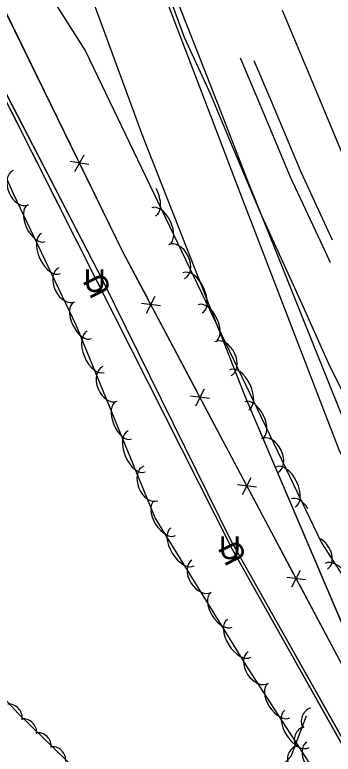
# Model space of a CAD drawing. Extents: x 954793 to 988390, y 1867850 to 1924428.
# Drawn here: x 960117.4 to 960201.5, y 1909797.5 to 1909992.9 of the extents above; entities that cross this region are included whole.
import ezdxf

# ---------------------------------------------------------------- set-up
doc = ezdxf.new("R2010")
doc.units = 0
for name, color, linetype in [('Default', 7, 'Continuous'), ('S_DITCHLINE', 7, 'Continuous'), ('S_EDGE_PAVEMENT', 7, 'Continuous'), ('S_FENCE', 7, 'Continuous'), ('S_FIBER_OPTIC_CABLE', 7, 'Continuous'), ('S_MSC_PT_SYM', 7, 'Continuous'), ('S_PAVEMENT_CROWN', 7, 'Continuous'), ('S_SHOULDER', 7, 'Continuous'), ('S_STREAM', 7, 'Continuous'), ('S_TREE', 7, 'Continuous'), ('S_UNDERGROUND_CABLE', 7, 'Continuous'), ('S_UTL_PT_SYM', 7, 'Continuous'), ('S_WATER_UTILITIES', 7, 'Continuous')]:
    doc.layers.add(name, color=color, linetype=linetype)

msp = doc.modelspace()

# ---------------------------------------------------------------- linework, layer by layer
at = {"layer": 'S_DITCHLINE'}
for points in [[(960288.89, 1909735.27), (960272.05, 1909751.24), (960255.2, 1909767.22), (960247.06, 1909788.23), (960238.92, 1909809.24), (960229.98, 1909826.34), (960221.03, 1909843.44), (960212.08, 1909860.53), (960203.14, 1909877.63), (960196.36, 1909895.26), (960189.58, 1909912.88), (960182.79, 1909930.51), (960176.01, 1909948.14), (960169.11, 1909966.22), (960162.2, 1909984.3), (960155.29, 1910002.37), (960148.38, 1910020.45), (960143.56, 1910034.82), (960138.73, 1910049.2), (960133.9, 1910063.57), (960129.08, 1910077.94)], [(960240.47, 1909810.75), (960232.06, 1909827.91), (960223.65, 1909845.08), (960215.25, 1909862.24), (960206.84, 1909879.4), (960199.8, 1909896.97), (960192.76, 1909914.53), (960185.73, 1909932.1), (960178.69, 1909949.67), (960171.66, 1909967.6), (960164.63, 1909985.52), (960157.6, 1910003.45), (960150.58, 1910021.38), (960145.77, 1910035.73), (960140.96, 1910050.08), (960136.15, 1910064.42), (960131.34, 1910078.77)]]:
    msp.add_lwpolyline(points, dxfattribs=at)
at = {"layer": 'S_EDGE_PAVEMENT'}
msp.add_lwpolyline([(960201.24, 1909933.37), (960193, 1909951.28), (960184.96, 1909970.37), (960180.61, 1909980.68)], dxfattribs=at)
at = {"layer": 'S_FENCE'}
for p, q in [((960146.01, 1909930.11), (960107.7, 1910008.41)), ((960133.26, 1909951.51), (960135.68, 1909955.88)), ((960136.94, 1909953.31), (960132, 1909954.08)), ((960178.58, 1909868.59), (960146.01, 1909930.11)), ((960152.19, 1909914.05), (960154.47, 1909918.5)), ((960155.81, 1909915.96), (960150.85, 1909916.58)), ((960165.15, 1909889.57), (960167.43, 1909894.03)), ((960168.77, 1909891.49), (960163.81, 1909892.11)), ((960177.55, 1909866.17), (960179.82, 1909870.62)), ((960181.17, 1909868.09), (960176.2, 1909868.7)), ((960203.98, 1909820.74), (960178.58, 1909868.59)), ((960190.53, 1909841.71), (960192.81, 1909846.16)), ((960194.15, 1909843.63), (960189.19, 1909844.24))]:
    msp.add_line(p, q, dxfattribs=at)
for points in [[(960167.6, 1909684.69), (960244.89, 1909682.34), (960295.61, 1909679.98), (960260.38, 1909726.12), (960203.98, 1909820.74), (960178.58, 1909868.59), (960146.01, 1909930.11), (960107.7, 1910008.41), (960080.76, 1910062.32), (960069.75, 1910083.86)], [(960167.6, 1909684.69), (960244.89, 1909682.34), (960295.61, 1909679.98), (960260.38, 1909726.12), (960203.98, 1909820.74), (960178.58, 1909868.59), (960146.01, 1909930.11), (960107.7, 1910008.41), (960080.76, 1910062.32), (960069.75, 1910083.86)], [(960133.84, 1909954.98), (960132.12, 1909958.48)], [(960146.01, 1909930.11), (960135.35, 1909951.9)], [(960152.66, 1909917.54), (960146.01, 1909930.11)], [(960165.62, 1909893.07), (960154.27, 1909914.51)], [(960178.58, 1909868.59), (960167.23, 1909890.03)], [(960182.78, 1909860.68), (960179.62, 1909866.63)], [(960191, 1909845.2), (960186.85, 1909853.01)], [(960203.98, 1909820.74), (960192.61, 1909842.17)]]:
    msp.add_lwpolyline(points, dxfattribs=at)
at = {"layer": 'S_FIBER_OPTIC_CABLE'}
for p, q in [((960140.66, 1909922.5), (960105.27, 1909990.97)), ((960174.63, 1909853.71), (960140.66, 1909922.5)), ((960216.92, 1909778.51), (960174.63, 1909853.71))]:
    msp.add_line(p, q, dxfattribs=at)
msp.add_lwpolyline([(960520.73, 1909366.93), (960487.68, 1909419.99), (960460.78, 1909449.54), (960414.64, 1909479.84), (960397.28, 1909493.07), (960373.65, 1909530.36), (960357.36, 1909548.88), (960297.9, 1909603.46), (960267.52, 1909665.76), (960240.55, 1909742.72), (960216.92, 1909778.51), (960174.63, 1909853.71), (960140.66, 1909922.5), (960105.27, 1909990.97), (960080.2, 1910040.38), (960059.02, 1910084.11), (960053.85, 1910115.48), (960057.48, 1910130.6), (960077.89, 1910169.3), (960070.89, 1910207.26), (960057.81, 1910268.65), (960038.46, 1910358.08), (960020.91, 1910443.65), (960001.17, 1910526.82)], dxfattribs=at)
msp.add_lwpolyline([(960520.73, 1909366.93), (960487.68, 1909419.99), (960460.78, 1909449.54), (960414.64, 1909479.84), (960397.28, 1909493.07), (960373.65, 1909530.36), (960357.36, 1909548.88), (960297.9, 1909603.46), (960267.52, 1909665.76), (960240.55, 1909742.72), (960216.92, 1909778.51), (960174.63, 1909853.71), (960140.66, 1909922.5), (960105.27, 1909990.97), (960080.2, 1910040.38), (960059.02, 1910084.11), (960053.85, 1910115.48), (960057.48, 1910130.6), (960077.89, 1910169.3), (960070.89, 1910207.26), (960057.81, 1910268.65), (960038.46, 1910358.08), (960020.91, 1910443.65), (960001.17, 1910526.82)], dxfattribs=at)
at = {"layer": 'S_MSC_PT_SYM'}
for points in [[(960146.01, 1909930.11), (960146.01, 1909930.16), (960146.01, 1909930.11), (960145.96, 1909930.11), (960146.01, 1909930.11), (960146.01, 1909930.06), (960146.01, 1909930.11), (960146.06, 1909930.11)], [(960178.58, 1909868.59), (960178.58, 1909868.64), (960178.58, 1909868.59), (960178.53, 1909868.59), (960178.58, 1909868.59), (960178.58, 1909868.54), (960178.58, 1909868.59), (960178.63, 1909868.59)]]:
    msp.add_lwpolyline(points, dxfattribs=at)
for points in [[(960146.01, 1909930.11), (960145.96, 1909930.09), (960146.01, 1909930.11), (960146.03, 1909930.06), (960146.01, 1909930.11), (960146.05, 1909930.13), (960146.01, 1909930.11), (960145.99, 1909930.15)], [(960146.01, 1909930.11), (960145.96, 1909930.09), (960146.01, 1909930.11), (960146.03, 1909930.06), (960146.01, 1909930.11), (960146.05, 1909930.13), (960146.01, 1909930.11), (960145.99, 1909930.15)], [(960178.58, 1909868.59), (960178.54, 1909868.57), (960178.58, 1909868.59), (960178.6, 1909868.55), (960178.58, 1909868.59), (960178.62, 1909868.62), (960178.58, 1909868.59), (960178.56, 1909868.64)], [(960178.58, 1909868.59), (960178.54, 1909868.57), (960178.58, 1909868.59), (960178.6, 1909868.55), (960178.58, 1909868.59), (960178.62, 1909868.62), (960178.58, 1909868.59), (960178.56, 1909868.64)]]:
    msp.add_lwpolyline(points, close=True, dxfattribs=at)
at = {"layer": 'S_PAVEMENT_CROWN'}
msp.add_lwpolyline([(960386.19, 1909651.94), (960373.24, 1909670.55), (960362.41, 1909686.17), (960351.58, 1909701.79), (960339.88, 1909719.33), (960328.19, 1909736.87), (960316.76, 1909754.26), (960305.32, 1909771.65), (960293.18, 1909790.81), (960281.04, 1909809.98), (960270.21, 1909828.01), (960259.39, 1909846.05), (960249.37, 1909864.16), (960239.35, 1909882.28), (960230.63, 1909899.58), (960221.91, 1909916.88), (960212.79, 1909936.82), (960203.68, 1909956.75), (960195.88, 1909975.37), (960188.08, 1909993.99)], dxfattribs=at)
at = {"layer": 'S_SHOULDER'}
msp.add_lwpolyline([(960200.73, 1909927.35), (960199.39, 1909930.25), (960190.2, 1909950), (960182.05, 1909969.38), (960177, 1909981.4)], dxfattribs=at)
at = {"layer": 'S_STREAM'}
msp.add_lwpolyline([(960143.82, 1910037.25), (960152.59, 1910012.86), (960162.09, 1909986.94), (960169.01, 1909972.09), (960174.23, 1909959.44), (960182.21, 1909940.61), (960193.2, 1909916.5), (960200.15, 1909900.92), (960210.5, 1909880.03), (960216.21, 1909869.83)], dxfattribs=at)
at = {"layer": 'S_TREE'}
for points in [[(960104.84, 1910032.32), (960136.04, 1909983.29), (960198.35, 1909853.34), (960221.9, 1909816.82), (960241.33, 1909784.99), (960259.49, 1909763.08), (960277.71, 1909739.19), (960287.77, 1909721.47), (960303.1, 1909699.01), (960316.03, 1909672.55), (960326.95, 1909660.77)], [(960105.13, 1909705.02), (960181.56, 1909702.24), (960223.02, 1909698.37), (960244.94, 1909700.23), (960256.3, 1909707.61), (960250.92, 1909718.77), (960231.97, 1909747.43), (960200.47, 1909787.06), (960178.91, 1909820.37), (960154.48, 1909859.93), (960133.56, 1909910.84), (960117.05, 1909945.6), (960101.47, 1909980.71), (960093.6, 1910001.23)], [(960057.54, 1909783.46), (960077.41, 1909792.28), (960086.37, 1909801.11), (960089.08, 1909811.48), (960093.81, 1909819.74), (960106.46, 1909821.14), (960118.27, 1909808.25), (960133.89, 1909793.01), (960152.56, 1909785.43), (960171.09, 1909782.63), (960182.65, 1909788.61), (960190.35, 1909796.97), (960194.39, 1909807.65)]]:
    msp.add_lwpolyline(points, dxfattribs=at)
for centre, start, end in [((960115.69, 1909807.13), 351.6867, 93.2836), ((960196.67, 1909806.27), 108.5004, 210.0973), ((960119.52, 1909803.21), 354.9086, 96.5055), ((960194.83, 1909801.3), 108.5004, 210.0973), ((960123.35, 1909799.57), 354.9086, 96.5055), ((960127.18, 1909795.89), 354.9086, 96.5055), ((960193.03, 1909796.33), 108.5004, 210.0973)]:
    msp.add_arc(centre, 3.64, start, end, dxfattribs=at)
for centre, major_axis, ratio, start_param, end_param in [((960118.95, 1909947.19), (2.01, -4.53), 0.685311, 3.141593, 6.283185), ((960152.02, 1909945.05), (-2.54, 5.29), 0.55008, 3.141593, 4.813426), ((960123.09, 1909937.82), (2.29, -4.83), 0.540699, 3.141593, 6.283185), ((960155.86, 1909937.05), (-2.31, 4.82), 0.540699, 3.141593, 6.283185), ((960126.9, 1909929.81), (2.52, -5.3), 0.55008, 3.141593, 6.283185), ((960160.08, 1909927.65), (-2.14, 4.47), 0.685311, 3.141593, 6.283185), ((960131.11, 1909921.56), (2.13, -4.48), 0.685311, 3.141593, 6.283185), ((960164.32, 1909919.41), (-2.54, 5.29), 0.55008, 3.141593, 6.283185), ((960135.29, 1909912.14), (2.29, -4.83), 0.540699, 3.141593, 6.283185), ((960168.15, 1909911.42), (-2.31, 4.82), 0.540699, 3.141593, 6.283185), ((960138.73, 1909903.84), (2.23, -5.43), 0.55008, 3.141593, 6.283185), ((960172.37, 1909902.01), (-2.14, 4.47), 0.685311, 3.141593, 6.283185), ((960142.49, 1909895.38), (1.88, -4.58), 0.685311, 3.141593, 6.283185), ((960176.61, 1909893.78), (-2.54, 5.29), 0.55008, 3.141593, 6.283185), ((960146.16, 1909885.75), (2.03, -4.95), 0.540699, 3.141593, 6.283185), ((960180.44, 1909885.78), (-2.31, 4.82), 0.540699, 3.141593, 6.283185), ((960149.53, 1909877.54), (2.23, -5.43), 0.55008, 3.141593, 6.283185), ((960184.66, 1909876.38), (-2.14, 4.47), 0.685311, 3.141593, 6.283185), ((960153.29, 1909869.08), (1.88, -4.58), 0.685311, 3.141593, 6.283185), ((960188.9, 1909868.14), (-2.54, 5.29), 0.55008, 3.141593, 6.283185), ((960192.73, 1909860.14), (-2.31, 4.82), 0.540699, 4.92089, 6.283185), ((960157.01, 1909859.86), (2.81, -4.55), 0.540699, 3.141593, 6.283185), ((960161.67, 1909852.32), (3.08, -4.99), 0.55008, 3.141593, 6.283185), ((960197.29, 1909850.59), (-2.69, 4.16), 0.685311, 3.141593, 5.306119), ((960166.76, 1909844.58), (2.6, -4.22), 0.685311, 3.141593, 6.283185), ((960202.53, 1909842.95), (-3.18, 4.93), 0.55008, 3.141593, 6.283185), ((960171.95, 1909835.67), (2.81, -4.55), 0.540699, 3.141593, 6.283185), ((960176.61, 1909828.13), (3.08, -4.99), 0.55008, 3.141593, 6.283185), ((960181.7, 1909820.45), (2.69, -4.16), 0.685311, 3.141593, 6.283185), ((960187.08, 1909811.65), (2.91, -4.49), 0.540699, 3.141593, 6.283185), ((960191.9, 1909804.21), (3.19, -4.93), 0.55008, 3.141593, 6.283185), ((960197.15, 1909796.58), (2.69, -4.16), 0.685311, 3.141593, 6.283185)]:
    msp.add_ellipse(centre, major_axis=major_axis, ratio=ratio, start_param=start_param, end_param=end_param, dxfattribs=at)
at = {"layer": 'S_UNDERGROUND_CABLE'}
for p, q in [((960139.22, 1909922.21), (960104.69, 1909990.57)), ((960174.91, 1909851.61), (960139.22, 1909922.21)), ((960216.06, 1909778.21), (960174.91, 1909851.61))]:
    msp.add_line(p, q, dxfattribs=at)
msp.add_lwpolyline([(960521.44, 1909367.02), (960488.5, 1909420.49), (960461.72, 1909450.46), (960415.35, 1909480.49), (960398.1, 1909493.6), (960374.55, 1909530.49), (960356.78, 1909548.2), (960297.38, 1909602.54), (960266.94, 1909665.14), (960238.35, 1909741.42), (960216.06, 1909778.21), (960174.91, 1909851.61), (960139.22, 1909922.21), (960104.69, 1909990.57), (960079.64, 1910040.16), (960058.44, 1910084.34), (960053.23, 1910115.34), (960056.81, 1910130.93), (960077.41, 1910169.59), (960070.07, 1910206.91), (960056.53, 1910268.54), (960037.56, 1910357.68), (960019.85, 1910443.66), (960000.27, 1910526.53)], dxfattribs=at)
msp.add_lwpolyline([(960521.44, 1909367.02), (960488.5, 1909420.49), (960461.72, 1909450.46), (960415.35, 1909480.49), (960398.1, 1909493.6), (960374.55, 1909530.49), (960356.78, 1909548.2), (960297.38, 1909602.54), (960266.94, 1909665.14), (960238.35, 1909741.42), (960216.06, 1909778.21), (960174.91, 1909851.61), (960139.22, 1909922.21), (960104.69, 1909990.57), (960079.64, 1910040.16), (960058.44, 1910084.34), (960053.23, 1910115.34), (960056.81, 1910130.93), (960077.41, 1910169.59), (960070.07, 1910206.91), (960056.53, 1910268.54), (960037.56, 1910357.68), (960019.85, 1910443.66), (960000.27, 1910526.53)], dxfattribs=at)
at = {"layer": 'S_UTL_PT_SYM'}
for points in [[(960151.22, 1909960.81), (960151.22, 1909960.86), (960151.22, 1909960.81), (960151.17, 1909960.81), (960151.22, 1909960.81), (960151.22, 1909960.76), (960151.22, 1909960.81), (960151.27, 1909960.81)], [(960140.66, 1909922.5), (960140.66, 1909922.55), (960140.66, 1909922.5), (960140.61, 1909922.5), (960140.66, 1909922.5), (960140.66, 1909922.45), (960140.66, 1909922.5), (960140.71, 1909922.5)], [(960178.34, 1909891.86), (960178.34, 1909891.91), (960178.34, 1909891.86), (960178.29, 1909891.86), (960178.34, 1909891.86), (960178.34, 1909891.81), (960178.34, 1909891.86), (960178.39, 1909891.86)], [(960174.63, 1909853.71), (960174.63, 1909853.76), (960174.63, 1909853.71), (960174.58, 1909853.71), (960174.63, 1909853.71), (960174.63, 1909853.66), (960174.63, 1909853.71), (960174.68, 1909853.71)]]:
    msp.add_lwpolyline(points, dxfattribs=at)
for points in [[(960151.22, 1909960.81), (960151.18, 1909960.79), (960151.22, 1909960.81), (960151.24, 1909960.76), (960151.22, 1909960.81), (960151.27, 1909960.82), (960151.22, 1909960.81), (960151.21, 1909960.85)], [(960151.22, 1909960.81), (960151.18, 1909960.79), (960151.22, 1909960.81), (960151.24, 1909960.76), (960151.22, 1909960.81), (960151.27, 1909960.82), (960151.22, 1909960.81), (960151.21, 1909960.85)], [(960140.66, 1909922.5), (960140.62, 1909922.48), (960140.66, 1909922.5), (960140.68, 1909922.46), (960140.66, 1909922.5), (960140.7, 1909922.53), (960140.66, 1909922.5), (960140.64, 1909922.55)], [(960140.66, 1909922.5), (960140.62, 1909922.48), (960140.66, 1909922.5), (960140.68, 1909922.46), (960140.66, 1909922.5), (960140.7, 1909922.53), (960140.66, 1909922.5), (960140.64, 1909922.55)], [(960178.34, 1909891.86), (960178.29, 1909891.84), (960178.34, 1909891.86), (960178.35, 1909891.82), (960178.34, 1909891.86), (960178.38, 1909891.88), (960178.34, 1909891.86), (960178.32, 1909891.91)], [(960178.34, 1909891.86), (960178.29, 1909891.84), (960178.34, 1909891.86), (960178.35, 1909891.82), (960178.34, 1909891.86), (960178.38, 1909891.88), (960178.34, 1909891.86), (960178.32, 1909891.91)], [(960174.63, 1909853.71), (960174.59, 1909853.69), (960174.63, 1909853.71), (960174.65, 1909853.67), (960174.63, 1909853.71), (960174.68, 1909853.73), (960174.63, 1909853.71), (960174.61, 1909853.76)], [(960174.63, 1909853.71), (960174.59, 1909853.69), (960174.63, 1909853.71), (960174.65, 1909853.67), (960174.63, 1909853.71), (960174.68, 1909853.73), (960174.63, 1909853.71), (960174.61, 1909853.76)]]:
    msp.add_lwpolyline(points, close=True, dxfattribs=at)
at = {"layer": 'S_WATER_UTILITIES'}
for p, q in [((960151.22, 1909960.81), (960127.89, 1910024.3)), ((960178.34, 1909891.86), (960151.22, 1909960.81)), ((960213.71, 1909808.79), (960178.34, 1909891.86))]:
    msp.add_line(p, q, dxfattribs=at)
msp.add_lwpolyline([(960572.88, 1909303.82), (960526.35, 1909376.08), (960490.17, 1909426.98), (960467.72, 1909450.32), (960424.27, 1909498.89), (960405.34, 1909519.32), (960384.9, 1909547.23), (960329.98, 1909619.54), (960286.65, 1909685.53), (960235.04, 1909773.1), (960213.71, 1909808.79), (960178.34, 1909891.86), (960151.22, 1909960.81), (960127.89, 1910024.3), (960109.64, 1910074.96), (960091.91, 1910148.47), (960079.25, 1910207.19), (960066.52, 1910260.11), (960046.23, 1910362.49), (960027.79, 1910446.8), (960009.77, 1910529.32)], dxfattribs=at)
msp.add_lwpolyline([(960572.88, 1909303.82), (960526.35, 1909376.08), (960490.17, 1909426.98), (960467.72, 1909450.32), (960424.27, 1909498.89), (960405.34, 1909519.32), (960384.9, 1909547.23), (960329.98, 1909619.54), (960286.65, 1909685.53), (960235.04, 1909773.1), (960213.71, 1909808.79), (960178.34, 1909891.86), (960151.22, 1909960.81), (960127.89, 1910024.3), (960109.64, 1910074.96), (960091.91, 1910148.47), (960079.25, 1910207.19), (960066.52, 1910260.11), (960046.23, 1910362.49), (960027.79, 1910446.8), (960009.77, 1910529.32)], dxfattribs=at)

# ---------------------------------------------------------------- texts
at = {"layer": 'Default'}
for rotation, p in [(360, (960135.59, 1909919.66)), (116.7936, (960143.12, 1909920.12)), (360, (960171.28, 1909849.06)), (116.8206, (960178.82, 1909849.52))]:
    msp.add_text('U', height=6, rotation=rotation, dxfattribs=at).set_placement(p)

doc.saveas('drawing.dxf')
